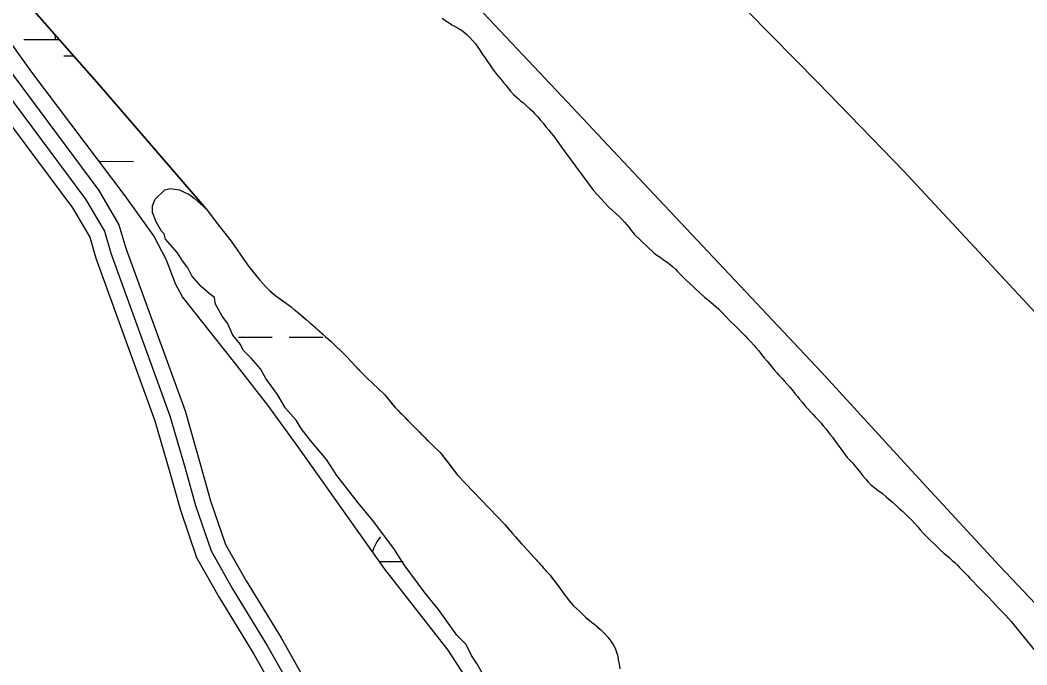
# Model space of a CAD drawing. Extents: x 3161665 to 3199565, y 885729 to 911164.
# Drawn here: x 3185542 to 3186498, y 895562 to 896174 of the extents above; entities that cross this region are included whole.
import ezdxf

# ---------------------------------------------------------------- set-up
doc = ezdxf.new("R2010")
doc.units = 0
for name, color, linetype in [('V-LEVE-TOET', 7, 'Continuous'), ('V-ROAD-CNTR', 7, 'Continuous'), ('V-SITE-VEGE', 7, 'Continuous'), ('V-TOPO-SHOR', 7, 'Continuous'), ('V-WETL-SWMP', 7, 'Continuous')]:
    doc.layers.add(name, color=color, linetype=linetype)

msp = doc.modelspace()

# ---------------------------------------------------------------- linework, layer by layer
at = {"layer": 'V-LEVE-TOET'}
for points in [[(3186979.52, 895070.53), (3186896.77, 895177.7), (3186825.18, 895267.11), (3186758.83, 895347.42), (3186688.98, 895426.15), (3186621.65, 895502.06), (3186557.66, 895566.33), (3186472.17, 895656.6), (3186391.74, 895743.56), (3186302.89, 895840.45), (3186143.83, 896009.25), (3186061.55, 896096.93), (3185934.59, 896231.97), (3185829.18, 896345.66), (3185808.98, 896364.44), (3185790.13, 896379.73), (3185774.47, 896389.65), (3185752.99, 896396.41)], [(3187689.83, 894472.34), (3187656.2, 894524.87), (3187636.54, 894556.3), (3187612.99, 894592.2), (3187591.43, 894619.83), (3187534.81, 894694.17), (3187438.78, 894812.44), (3187344.3, 894932.7), (3187273.42, 895021.49), (3187227.36, 895078.59), (3187193.8, 895120.45), (3187120.34, 895212.09), (3187058.42, 895290.91), (3186985.52, 895378.92), (3186892.14, 895489.31), (3186838.82, 895545.88), (3186765.59, 895622.82), (3186667.1, 895726.62), (3186570.8, 895828.59), (3186514.89, 895887.41), (3186452.43, 895954.36), (3186381.01, 896031.27), (3186299.61, 896115.35), (3186232.93, 896182.95)]]:
    msp.add_lwpolyline(points, dxfattribs=at)
at = {"layer": 'V-ROAD-CNTR'}
for points in [[(3185426.62, 896243.55), (3185604.51, 896004.58), (3185622.29, 895974.26), (3185628.42, 895953.24), (3185684.58, 895798.88), (3185698.85, 895749.3), (3185708.87, 895713.68), (3185723.55, 895670.68), (3185743.93, 895634.59), (3185777.23, 895580.36), (3185818.14, 895507.67), (3185846.81, 895458.69), (3185876.89, 895408.46), (3185901.34, 895363.2), (3185917.76, 895321.74), (3185925.87, 895295.32), (3185930.82, 895276.69), (3185939.87, 895254.83), (3185958.02, 895225.15), (3185988.2, 895184.66), (3186006.42, 895166.86), (3186030.53, 895134.99), (3186053.03, 895101.08), (3186085.59, 895045.58)], [(3185414.63, 896234.55), (3185591.99, 895996.28), (3185608.41, 895968.28), (3185614.15, 895948.57), (3185670.31, 895794.24), (3185684.43, 895745.2), (3185694.54, 895709.23), (3185709.8, 895664.52), (3185731.01, 895626.97), (3185764.3, 895572.76), (3185805.13, 895500.2), (3185833.9, 895451.04), (3185863.85, 895401.04), (3185887.72, 895356.85), (3185903.59, 895316.77), (3185911.44, 895291.19), (3185916.58, 895271.87), (3185926.46, 895248.01), (3185945.58, 895216.74), (3185976.88, 895174.75), (3185995.13, 895156.91), (3186018.29, 895126.31), (3186040.31, 895093.13), (3186072.78, 895037.77)], [(3185471.47, 896208.43), (3185617.04, 896012.87), (3185636.17, 895980.24), (3185642.68, 895957.91), (3185698.86, 895803.53), (3185713.28, 895753.41), (3185723.2, 895718.14), (3185737.29, 895676.84), (3185756.86, 895642.2), (3185790.17, 895587.97), (3185831.15, 895515.14), (3185859.72, 895466.33), (3185889.93, 895415.88), (3185914.95, 895369.55), (3185931.92, 895326.71), (3185940.29, 895299.45), (3185945.06, 895281.51), (3185953.28, 895261.65), (3185970.45, 895233.56), (3185999.52, 895194.56), (3186017.7, 895176.8), (3186042.77, 895143.67), (3186065.76, 895109.03), (3186098.41, 895053.38)]]:
    msp.add_lwpolyline(points, dxfattribs=at)
at = {"layer": 'V-SITE-VEGE'}
for points in [[(3185980.81, 895554.85), (3185975.83, 895563.81), (3185970.83, 895571.5), (3185965.86, 895581.73), (3185957.06, 895590.72), (3185939.53, 895615.08), (3185926.99, 895630.48), (3185906.95, 895657.41), (3185896.96, 895672.78), (3185876.92, 895699.71), (3185863.12, 895716.39), (3185843.07, 895742.05), (3185833.07, 895757.42), (3185818.02, 895775.39), (3185809.25, 895786.93), (3185804.25, 895794.62), (3185794.21, 895806.18), (3185786.72, 895818.97), (3185775.45, 895834.36), (3185770.47, 895843.32), (3185761.68, 895853.59), (3185754.14, 895861.3), (3185751.66, 895866.42), (3185744.13, 895875.4), (3185739.18, 895886.9), (3185734.16, 895893.31), (3185727.93, 895904.83), (3185726.73, 895911.2), (3185721.69, 895915.07), (3185714.14, 895921.51), (3185705.35, 895931.79), (3185701.63, 895939.46), (3185696.61, 895945.87), (3185691.61, 895953.56), (3185680.32, 895966.4), (3185679.1, 895971.5), (3185676.59, 895974.07), (3185671.6, 895983.02), (3185667.89, 895991.97), (3185667.96, 895998.32), (3185670.58, 896004.65), (3185679.58, 896013.45), (3185684.68, 896014.66), (3185693.56, 896013.29), (3185698.61, 896010.69), (3185702.42, 896009.38), (3185707.46, 896005.51), (3185718.79, 895995.21)], [(3185718.79, 895995.21), (3185729.65, 895981.08), (3185731.86, 895978.39), (3185742.62, 895964.7), (3185745.51, 895960.61), (3185754.59, 895947.07), (3185757.49, 895943.25), (3185759.97, 895939.73), (3185769.91, 895927.58), (3185775.43, 895921.36), (3185777.65, 895919.1), (3185783.33, 895914.13), (3185786.24, 895911.86), (3185799.57, 895902.19), (3185802.62, 895899.64), (3185806.78, 895896.38), (3185813.98, 895890.28), (3185832, 895874.26), (3185835.32, 895871.42), (3185847.09, 895860.09), (3185852.35, 895854.72), (3185860.23, 895846.23), (3185869.22, 895837.03), (3185871.57, 895835.04), (3185888.19, 895819.18), (3185898.27, 895806.89), (3185900.76, 895804.21), (3185921.1, 895783.68), (3185926.08, 895778.45), (3185933.97, 895770.81), (3185941.17, 895764.01), (3185957.9, 895742.05), (3186002.39, 895695.58), (3186009.71, 895687.1), (3186012.61, 895683.99), (3186018.41, 895677.21), (3186020.63, 895675.08), (3186023.94, 895671.26), (3186030.03, 895664.76), (3186037.35, 895656.7), (3186039.56, 895654.01), (3186045.37, 895647.51), (3186052.81, 895637.91), (3186057.08, 895631.85), (3186063.42, 895623.24), (3186067.71, 895618.43), (3186073.39, 895613.33), (3186079.48, 895607.52), (3186084.61, 895603.13), (3186087.8, 895600.71), (3186093.34, 895595.89), (3186097.08, 895592.21), (3186100.4, 895588.67), (3186103.16, 895585), (3186105.77, 895581.05), (3186107.28, 895578.38), (3186108.63, 895574.44), (3186109.71, 895570.79), (3186110.23, 895567.29), (3186111.03, 895563.22), (3186111.67, 895558.6)]]:
    msp.add_lwpolyline(points, dxfattribs=at)
at = {"layer": 'V-TOPO-SHOR'}
for points in [[(3185718.79, 895995.21), (3185617.36, 896113.05), (3185551.23, 896188.07)], [(3185943.07, 896176.21), (3185946.52, 896173.85), (3185949.49, 896171.88), (3185952.28, 896169.92), (3185958.23, 896166.66), (3185961.21, 896164.79), (3185964.17, 896162.63), (3185966.76, 896160.38), (3185968.96, 896158.33), (3185972.11, 896154.91), (3185974.58, 896151.79), (3185976.77, 896148.86), (3185978.87, 896145.85), (3185981.43, 896141.95), (3185983.71, 896138.64), (3185985.71, 896135.53), (3185987.8, 896132.51), (3185990.18, 896129.1), (3185992.65, 896125.59), (3185994.46, 896123.15), (3185996.75, 896120.61), (3185998.94, 896118.08), (3186000.94, 896115.54), (3186003.42, 896112.62), (3186005.52, 896109.98), (3186008, 896106.86), (3186010.57, 896103.93), (3186015.45, 896099.63), (3186017.75, 896097.67), (3186020.14, 896095.81), (3186023.11, 896093.16), (3186026.36, 896090.23), (3186028.75, 896087.98), (3186030.76, 896085.73), (3186033.43, 896083), (3186036, 896079.87)], [(3186036, 896079.87), (3186038.77, 896076.56), (3186041.53, 896073.15), (3186044.1, 896069.93), (3186046.39, 896067.29), (3186048.68, 896064.75), (3186058.67, 896050.34), (3186086.5, 896012.86), (3186100.97, 895997.29), (3186111.4, 895987.8), (3186113.59, 895985.46), (3186116.07, 895982.63), (3186118.27, 895979.99), (3186120.36, 895977.46), (3186122.84, 895974.43), (3186125.7, 895971.02), (3186144.15, 895953.12), (3186146.93, 895951.35), (3186150, 895949.39), (3186153.16, 895947.03), (3186156.62, 895944.67), (3186159.39, 895942.52), (3186161.69, 895940.56), (3186164.37, 895938.01), (3186166.47, 895935.86), (3186168.95, 895933.23), (3186171.15, 895931.08), (3186173.92, 895928.15), (3186192.09, 895911.51), (3186194.97, 895909.26), (3186197.93, 895906.81), (3186200.61, 895904.56), (3186203.19, 895902.21), (3186205.59, 895900.05), (3186208.74, 895896.83), (3186211.89, 895893.51), (3186216.76, 895888.33), (3186219.63, 895885.69), (3186221.92, 895883.54), (3186224.12, 895881.39), (3186227.85, 895877.67), (3186230.72, 895874.74), (3186233.01, 895872.3), (3186236.06, 895868.98), (3186238.83, 895865.95), (3186240.83, 895863.71), (3186243.5, 895860.59), (3186246.27, 895857.17), (3186248.74, 895853.96), (3186251.41, 895850.74), (3186253.7, 895848), (3186255.51, 895845.57), (3186258.28, 895842.35), (3186260.66, 895839.62), (3186263.05, 895836.98), (3186265.43, 895834.44), (3186267.63, 895832.19), (3186270.11, 895829.36), (3186272.97, 895826.14), (3186275.16, 895823.41), (3186277.93, 895820), (3186280.31, 895817.17), (3186282.32, 895814.73), (3186284.69, 895811.71), (3186287.18, 895808.78), (3186289.75, 895805.85), (3186292.9, 895802.43), (3186295.2, 895800.18), (3186297.2, 895797.84), (3186300.06, 895794.91), (3186302.55, 895792.18), (3186304.83, 895789.45), (3186307.31, 895786.52), (3186310.93, 895781.55), (3186313.41, 895778.53), (3186315.41, 895775.89), (3186317.97, 895772.19), (3186327.59, 895759.33), (3186329.97, 895756.69), (3186332.74, 895753.76), (3186334.84, 895751.23), (3186339.61, 895745.57), (3186342.46, 895741.86), (3186345.13, 895738.65), (3186347.71, 895735.71), (3186350.1, 895733.37), (3186353.93, 895730.23), (3186357, 895727.88), (3186360.92, 895725.03), (3186364.66, 895721.9), (3186367.15, 895719.65), (3186370.4, 895716.91), (3186373.84, 895713.87), (3186377, 895711.03), (3186379.96, 895708.2), (3186382.36, 895706.05), (3186385.41, 895703.11), (3186388.57, 895699.98), (3186391.62, 895696.57), (3186394.58, 895693.34), (3186396.87, 895690.52)], [(3185718.79, 895995.21), (3185729.65, 895981.08), (3185731.86, 895978.39), (3185742.62, 895964.7), (3185745.51, 895960.61), (3185754.59, 895947.07), (3185757.49, 895943.25), (3185759.97, 895939.73), (3185762.18, 895937.05), (3185766.87, 895931.25), (3185769.91, 895927.58), (3185772.67, 895924.47), (3185775.43, 895921.36), (3185777.65, 895919.1), (3185780, 895916.97), (3185783.33, 895914.13), (3185786.24, 895911.86), (3185789.57, 895909.45), (3185799.57, 895902.19), (3185802.62, 895899.64), (3185806.78, 895896.38), (3185810.38, 895893.25), (3185813.98, 895890.28), (3185817.73, 895886.88), (3185820.08, 895884.89), (3185823.54, 895881.77), (3185826.45, 895879.22), (3185829.37, 895876.67), (3185832, 895874.26), (3185835.32, 895871.42), (3185837.82, 895869.01), (3185842.11, 895864.91), (3185847.09, 895860.09), (3185852.35, 895854.72), (3185860.23, 895846.23), (3185863.69, 895842.69), (3185866.73, 895839.58), (3185869.22, 895837.03), (3185871.58, 895835.04), (3185888.19, 895819.18), (3185892.33, 895814.1), (3185895.92, 895809.72), (3185898.27, 895806.89), (3185900.76, 895804.21), (3185903.25, 895801.66), (3185906.15, 895798.69), (3185909.47, 895795.43), (3185921.1, 895783.68), (3185923.45, 895781.14), (3185926.08, 895778.45), (3185928.43, 895776.19), (3185931.61, 895773.07), (3185933.97, 895770.81), (3185941.17, 895764.01), (3185949.24, 895753.51), (3185957.9, 895742.05), (3186002.39, 895695.58), (3186004.74, 895692.89), (3186007.22, 895689.93), (3186009.71, 895687.1), (3186012.61, 895683.99), (3186015.79, 895680.31), (3186018.41, 895677.21), (3186020.63, 895675.08), (3186023.94, 895671.26), (3186027.4, 895667.59), (3186030.03, 895664.76), (3186032.24, 895662.36), (3186034.73, 895659.53), (3186037.35, 895656.7), (3186039.56, 895654.01), (3186042.74, 895650.48), (3186045.37, 895647.51), (3186047.57, 895644.69), (3186050.47, 895641.02), (3186052.81, 895637.91), (3186055.02, 895634.81), (3186057.08, 895631.85), (3186059.01, 895629.3), (3186063.42, 895623.24), (3186067.71, 895618.43), (3186073.39, 895613.33), (3186076.57, 895610.21), (3186079.48, 895607.52), (3186081.84, 895605.54), (3186084.61, 895603.13), (3186087.8, 895600.71), (3186090.85, 895598.02), (3186093.34, 895595.89), (3186097.08, 895592.21), (3186100.4, 895588.67), (3186103.16, 895585), (3186105.77, 895581.05), (3186107.28, 895578.38), (3186108.63, 895574.44), (3186109.71, 895570.79), (3186110.23, 895567.29), (3186111.03, 895563.22), (3186111.67, 895558.6)], [(3186396.87, 895690.52), (3186399.92, 895687), (3186416.65, 895670.67), (3186419.61, 895668.22), (3186422.1, 895666.26), (3186424.59, 895664.11), (3186427.17, 895661.67), (3186429.76, 895659.51), (3186431.96, 895657.26), (3186434.15, 895655.02), (3186437.02, 895651.89), (3186439.5, 895649.45), (3186441.99, 895647), (3186444.09, 895644.85), (3186446.28, 895642.51), (3186451.44, 895636.94), (3186453.83, 895634.5), (3186456.31, 895631.96), (3186461.76, 895626.58), (3186465.2, 895622.87), (3186471.59, 895616.04), (3186474.84, 895612.62), (3186477.99, 895609.2), (3186483.14, 895603.53), (3186485.72, 895600.51), (3186508.16, 895572.91)]]:
    msp.add_lwpolyline(points, dxfattribs=at)
at = {"layer": 'V-WETL-SWMP'}
for p, q in [((3185545.82, 896156.1), (3185579.49, 896156.01)), ((3185583.78, 896140.57), (3185593.12, 896140.54)), ((3185618.09, 896040.47), (3185650.09, 896040.38)), ((3185749.63, 895873.61), (3185781.63, 895873.52)), ((3185797.63, 895873.47), (3185829.63, 895873.38)), ((3185883.36, 895660.63), (3185905.89, 895660.57))]:
    msp.add_line(p, q, dxfattribs=at)
for points in [[(3185525.14, 896184.18), (3185547.36, 896195.21), (3185549.36, 896190.73), (3185551.23, 896188.07), (3185617.36, 896113.05), (3185718.79, 895995.21)], [(3185980.17, 895527.67), (3185948.79, 895576.46), (3185888.49, 895653.38), (3185806.92, 895768.58), (3185777.6, 895808.91), (3185748.42, 895846.38), (3185696.6, 895911.72), (3185689.74, 895924), (3185681.39, 895946.69), (3185669.1, 895969.8), (3185641.9, 896007.77), (3185553.35, 896125.02), (3185524.4, 896165.89)], [(3185718.79, 895995.21), (3185729.65, 895981.08), (3185731.86, 895978.39), (3185742.62, 895964.7), (3185745.51, 895960.6), (3185754.59, 895947.07), (3185757.49, 895943.26), (3185759.97, 895939.73), (3185762.18, 895937.04), (3185766.87, 895931.25), (3185769.91, 895927.58), (3185772.67, 895924.47), (3185775.43, 895921.36), (3185777.65, 895919.1), (3185780, 895916.97), (3185783.33, 895914.13), (3185786.24, 895911.86), (3185789.57, 895909.45), (3185799.57, 895902.19), (3185802.62, 895899.64), (3185806.78, 895896.38), (3185810.38, 895893.26), (3185813.99, 895890.28), (3185817.73, 895886.88), (3185820.08, 895884.89), (3185823.55, 895881.77), (3185826.46, 895879.22), (3185829.37, 895876.67), (3185832, 895874.26), (3185835.32, 895871.42), (3185837.82, 895869.01), (3185842.11, 895864.91), (3185847.09, 895860.09), (3185852.35, 895854.72), (3185860.23, 895846.23), (3185863.69, 895842.69), (3185866.73, 895839.58), (3185869.22, 895837.03), (3185871.58, 895835.05), (3185888.19, 895819.18), (3185892.33, 895814.1), (3185895.92, 895809.72), (3185898.27, 895806.89), (3185900.76, 895804.21), (3185903.25, 895801.66), (3185906.15, 895798.69), (3185909.47, 895795.43), (3185921.1, 895783.69), (3185923.45, 895781.14), (3185926.08, 895778.45), (3185928.43, 895776.19), (3185931.61, 895773.07), (3185933.97, 895770.8), (3185941.17, 895764.01), (3185949.24, 895753.51), (3185957.9, 895742.05), (3186002.39, 895695.58), (3186004.74, 895692.89), (3186007.22, 895689.93), (3186009.71, 895687.1), (3186012.61, 895683.99), (3186015.79, 895680.31), (3186018.41, 895677.21), (3186020.63, 895675.08), (3186023.94, 895671.26), (3186027.4, 895667.59), (3186030.03, 895664.76), (3186032.24, 895662.35), (3186034.73, 895659.53), (3186037.35, 895656.7), (3186039.56, 895654.01), (3186042.74, 895650.48), (3186045.37, 895647.51), (3186047.57, 895644.69), (3186050.47, 895641.02), (3186052.81, 895637.91), (3186055.02, 895634.81), (3186057.08, 895631.85), (3186059.01, 895629.3), (3186063.42, 895623.24), (3186067.71, 895618.43), (3186073.39, 895613.33), (3186076.57, 895610.21), (3186079.48, 895607.52), (3186081.84, 895605.54), (3186084.61, 895603.12), (3186087.8, 895600.71), (3186090.85, 895598.02), (3186093.34, 895595.89), (3186097.08, 895592.21), (3186100.4, 895588.67), (3186103.16, 895585), (3186105.77, 895581.05), (3186107.28, 895578.38), (3186108.63, 895574.44), (3186109.71, 895570.79), (3186110.23, 895567.29), (3186111.03, 895563.22), (3186111.67, 895558.6)]]:
    msp.add_lwpolyline(points, dxfattribs=at)
for centre, start, end in [((3185540.58, 896156.59), 359.06985, 6.19625), ((3185911.13, 895661.03), 139.06984, 165.81546)]:
    msp.add_arc(centre, 35.25, start, end, dxfattribs=at)

doc.saveas('drawing.dxf')
